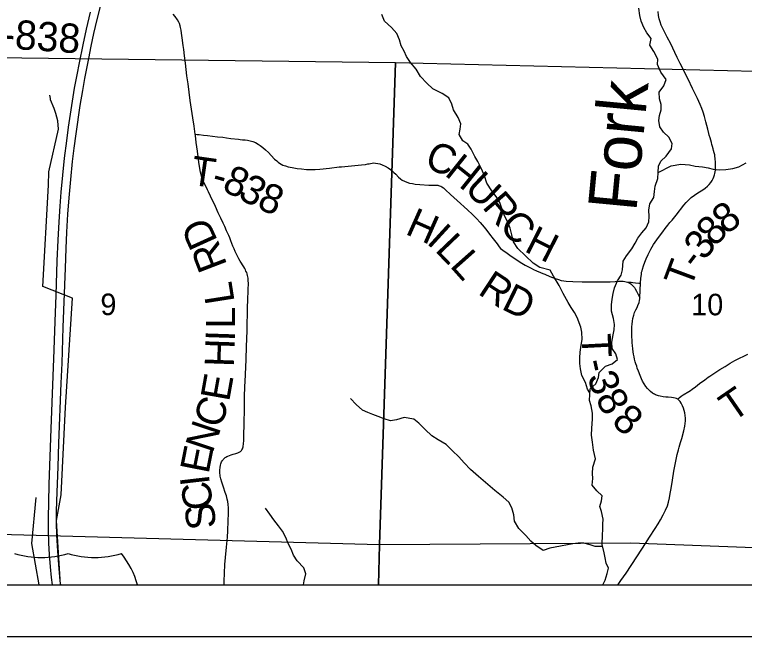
# Model space of a CAD drawing. Extents: x -14196 to 143, y -6096 to 28.
# Drawn here: x 60.591 to 62.009, y 16.799 to 18.007 of the extents above; entities that cross this region are included whole.
import ezdxf

# ---------------------------------------------------------------- set-up
doc = ezdxf.new("R2010")
doc.units = 0
for name, color, linetype in [('GM_X_Corporation', 7, 'Continuous'), ('GM_X_Interstate_Route', 7, 'Continuous'), ('GM_X_Minor_River', 7, 'Continuous'), ('GM_X_Minor_River_Text', 7, 'Continuous'), ('GM_X_Section_Text', 7, 'Continuous'), ('GM_X_Township_Road', 7, 'Continuous'), ('GM_X_Township_Road_Text', 7, 'Continuous'), ('GM_X_Unincorporated', 7, 'Continuous'), ('SH_Data', 7, 'Continuous')]:
    doc.layers.add(name, color=color, linetype=linetype)

msp = doc.modelspace()

# ---------------------------------------------------------------- linework, layer by layer
at = {"layer": 'GM_X_Corporation'}
for points in [[(58.1028, 16.8985), (62.3117, 16.8985), (62.3309, 17.2239), (62.3347, 17.3291), (62.3753, 18.4575)], [(58.1028, 16.8985), (64.9028, 16.8985)]]:
    msp.add_lwpolyline(points, dxfattribs=at)
for points in [[(61.3312, 17.9144), (61.3, 16.9769), (60.2268, 17.0055), (60.2411, 17.9277)], [(62.3528, 17.8898), (62.3495, 17.8363), (62.3192, 16.9598), (61.7888, 16.9797), (61.3, 16.9769), (61.3312, 17.9144)], [(60.2234, 16.8985), (61.2982, 16.8985), (61.3, 16.9769), (60.2268, 17.0055)], [(61.2982, 16.8985), (62.3171, 16.8985), (62.3192, 16.9598), (61.7888, 16.9797), (61.3, 16.9769)]]:
    msp.add_lwpolyline(points, close=True, dxfattribs=at)
at = {"layer": 'GM_X_Interstate_Route'}
for points in [[(60.6809, 16.8985), (60.6799, 16.9067), (60.6776, 16.9302), (60.6756, 16.955), (60.6744, 16.9748), (60.6734, 16.9959), (60.6729, 17.0183), (60.6729, 17.0407), (60.6734, 17.0624), (60.6758, 17.1282), (60.6773, 17.1742), (60.6819, 17.2909), (60.6833, 17.33), (60.6857, 17.3995), (60.6898, 17.5143), (60.6911, 17.5528), (60.6925, 17.5845), (60.6946, 17.6192), (60.697, 17.6514), (60.7002, 17.6867), (60.7039, 17.7219), (60.707, 17.7478), (60.7107, 17.7755), (60.7189, 17.8308), (60.7236, 17.8597), (60.7279, 17.8835), (60.7354, 17.9219), (60.7402, 17.9463), (60.7454, 17.9706), (60.7518, 17.9978), (60.7581, 18.0232)], [(60.6646, 16.8985), (60.6629, 16.9131), (60.6609, 16.9341), (60.6591, 16.9576), (60.6579, 16.9799), (60.6572, 17.0047), (60.657, 17.0296), (60.6574, 17.0587), (60.6583, 17.0947), (60.6625, 17.2021), (60.6679, 17.3554), (60.6701, 17.4106), (60.6719, 17.4621), (60.6742, 17.5286), (60.6758, 17.5689), (60.6777, 17.6048), (60.6796, 17.6352), (60.6817, 17.6624), (60.6848, 17.6952), (60.6884, 17.7285), (60.6925, 17.7618), (60.6961, 17.7889), (60.7011, 17.822), (60.7079, 17.8643), (60.7126, 17.8906), (60.7171, 17.9137), (60.7243, 17.9484), (60.7311, 17.9793), (60.7389, 18.0125)]]:
    msp.add_lwpolyline(points, dxfattribs=at)
at = {"layer": 'GM_X_Minor_River'}
for points in [[(61.8528, 17.869), (61.8573, 17.8815), (61.8469, 17.8955), (61.8404, 17.9102), (61.841, 17.9208), (61.8329, 17.9359), (61.8253, 17.948), (61.8282, 17.9613), (61.8194, 17.9722), (61.8136, 17.9824), (61.8086, 17.9949), (61.8062, 18.0058), (61.8042, 18.0202)], [(61.7088, 17.272), (61.7044, 17.2795), (61.7005, 17.292), (61.6935, 17.3059), (61.6908, 17.3188), (61.6892, 17.3294), (61.6891, 17.3403), (61.6901, 17.3513), (61.6923, 17.3646), (61.6941, 17.3756), (61.6932, 17.3903), (61.6912, 17.3998), (61.6839, 17.4183), (61.6789, 17.4281), (61.6727, 17.4379), (61.667, 17.4477), (61.657, 17.465), (61.6493, 17.4809), (61.6385, 17.499), (61.632, 17.5103), (61.6119, 17.5158), (61.5986, 17.5244), (61.5688, 17.553), (61.5603, 17.5658), (61.5572, 17.5794), (61.5541, 17.5923), (61.549, 17.6051), (61.5433, 17.6164), (61.5378, 17.6308), (61.534, 17.6421), (61.5267, 17.6538), (61.5182, 17.6647), (61.509, 17.6798), (61.5044, 17.6938), (61.4986, 17.7074), (61.4909, 17.7221), (61.4851, 17.7319), (61.4782, 17.7459), (61.472, 17.7557), (61.4618, 17.762), (61.4549, 17.7745), (61.457, 17.7847), (61.4581, 17.7953), (61.4527, 17.8074), (61.4442, 17.8221), (61.4404, 17.8335), (61.435, 17.8456), (61.422, 17.8542), (61.4038, 17.8631), (61.3919, 17.8744), (61.3801, 17.8872), (61.3713, 17.9012), (61.3605, 17.9144), (61.3529, 17.9257), (61.3479, 17.9362), (61.3421, 17.9468), (61.339, 17.9582), (61.334, 17.971), (61.3233, 17.9823), (61.3099, 17.9947), (61.3049, 18.0076)], [(61.7344, 16.8985), (61.7386, 16.9076), (61.7422, 16.9209), (61.7452, 16.9311), (61.7406, 16.9409), (61.7389, 16.9515), (61.7366, 16.9613), (61.733, 16.9775), (61.7333, 16.996), (61.7339, 17.0066), (61.7342, 17.0168), (61.7345, 17.0267), (61.7314, 17.0414), (61.7283, 17.0512), (61.7316, 17.0622), (61.733, 17.0721), (61.7227, 17.0814), (61.7135, 17.0927), (61.7149, 17.1056), (61.7137, 17.1154), (61.7147, 17.1279), (61.7199, 17.1438), (61.716, 17.1604), (61.7139, 17.1763), (61.7123, 17.1899), (61.713, 17.2035), (61.7143, 17.2206), (61.7138, 17.2327), (61.7111, 17.2467), (61.7083, 17.2572), (61.7086, 17.269), (61.7093, 17.2799), (61.7202, 17.2899), (61.7258, 17.3016), (61.7272, 17.3119), (61.7392, 17.3237), (61.752, 17.3283), (61.7626, 17.3371), (61.7591, 17.348), (61.7525, 17.3582), (61.7513, 17.3707), (61.7542, 17.3851), (61.7564, 17.3949), (61.7567, 17.4052), (61.7547, 17.4169), (61.7512, 17.4312), (61.7511, 17.4434), (61.7525, 17.4543), (61.7543, 17.4653), (61.7569, 17.476), (61.7624, 17.4896), (61.7695, 17.5007), (61.7725, 17.5113), (61.7738, 17.5283), (61.7798, 17.5386), (61.7907, 17.5523), (61.7967, 17.5629), (61.8019, 17.5728), (61.8101, 17.5831), (61.818, 17.5926), (61.8236, 17.6048), (61.8242, 17.615), (61.8234, 17.6275), (61.8252, 17.6396), (61.833, 17.6522), (61.8344, 17.6636), (61.8355, 17.6738), (61.8407, 17.6886), (61.8417, 17.7003), (61.8424, 17.7129), (61.8468, 17.7224), (61.857, 17.7323), (61.8678, 17.7467), (61.8685, 17.757), (61.8623, 17.7691), (61.8517, 17.7792), (61.8448, 17.7894), (61.8431, 17.8015), (61.8442, 17.8113), (61.8471, 17.8224), (61.8474, 17.8326), (61.8439, 17.8436), (61.8438, 17.8564), (61.8528, 17.869)], [(60.6806, 16.8985), (60.6727, 17.0238), (60.6814, 17.0738), (60.6898, 17.2445), (60.704, 17.4559), (60.6462, 17.479), (60.6571, 17.6756), (60.6576, 17.7021), (60.6766, 17.7845), (60.675, 17.8011), (60.6711, 17.8151), (60.668, 17.8249), (60.661, 17.8416), (60.661, 17.8446), (60.6594, 17.851)], [(61.8417, 17.7003), (61.867, 17.7134), (61.8855, 17.7169), (61.9022, 17.7156), (61.9132, 17.7126), (61.928, 17.7116), (61.9386, 17.7098), (61.9484, 17.7072), (61.9598, 17.7057), (61.9731, 17.7066), (61.9867, 17.7082), (61.9984, 17.7113), (62.0127, 17.719)], [(61.734, 16.9731), (61.7191, 16.9736), (61.7092, 16.9766), (61.6971, 16.9799), (61.6861, 16.9798), (61.6759, 16.9786), (61.6653, 16.9766), (61.652, 16.9743), (61.6415, 16.9723), (61.6312, 16.9699), (61.6184, 16.9653), (61.6039, 16.9754), (61.5944, 16.984), (61.5845, 16.9946), (61.5711, 17.0085), (61.5626, 17.0224), (61.561, 17.0349), (61.5571, 17.0484), (61.5513, 17.0594), (61.5407, 17.0691), (61.5243, 17.0823), (61.5063, 17.0976), (61.4922, 17.1093), (61.477, 17.1231), (61.4644, 17.1363), (61.454, 17.1476), (61.4418, 17.1596), (61.43, 17.1716), (61.4144, 17.1809), (61.4018, 17.1888), (61.3888, 17.2008), (61.3766, 17.2132), (61.3667, 17.2207), (61.3481, 17.224), (61.3334, 17.2197), (61.3213, 17.2177), (61.3091, 17.2214), (61.2974, 17.2263), (61.2871, 17.23), (61.2772, 17.2341), (61.267, 17.2385), (61.2548, 17.2494), (61.2441, 17.2611)], [(60.6392, 16.8985), (60.625, 16.9795), (60.633, 17.0689)], [(61.1526, 16.8985), (61.1535, 16.9063), (61.1568, 16.9199), (61.1533, 16.932), (61.1403, 16.9455), (61.133, 16.9568), (61.1284, 16.9681), (61.1226, 16.9791), (61.118, 16.9911), (61.1114, 17.0032), (61.1038, 17.0137), (61.0946, 17.0254), (61.0869, 17.0359), (61.0789, 17.048)]]:
    msp.add_lwpolyline(points, dxfattribs=at)
at = {"layer": 'GM_X_Township_Road'}
for points in [[(60.9421, 17.7747), (60.9398, 17.7905), (60.9373, 17.8065), (60.9326, 17.8403), (60.9282, 17.8729), (60.9261, 17.8887), (60.9233, 17.9131), (60.9216, 17.9275), (60.9201, 17.9393), (60.9189, 17.9474), (60.9168, 17.9621), (60.9156, 17.9712), (60.9148, 17.9775), (60.9136, 17.9825), (60.9132, 17.9854), (60.9119, 17.9899), (60.9105, 17.9929), (60.9075, 17.9976), (60.9032, 18.0035), (60.899, 18.0083)], [(61.9518, 17.6988), (61.9523, 17.7015), (61.9527, 17.7053), (61.9529, 17.7095), (61.953, 17.7126), (61.9531, 17.7154), (61.9531, 17.7182), (61.9529, 17.7222), (61.9526, 17.725), (61.9524, 17.7282), (61.9519, 17.7316), (61.9514, 17.735), (61.9505, 17.739), (61.9494, 17.7431), (61.9483, 17.7468), (61.947, 17.7511), (61.946, 17.7549), (61.945, 17.7586), (61.9424, 17.7678), (61.941, 17.773), (61.9402, 17.7765), (61.9379, 17.785), (61.9344, 17.7987), (61.9316, 17.8095), (61.9293, 17.8177), (61.9266, 17.8249), (61.9233, 17.8327), (61.9178, 17.8442), (61.9085, 17.864), (61.9002, 17.8817), (61.8845, 17.9127), (61.8786, 17.9243), (61.8739, 17.9338), (61.8659, 17.9505), (61.8592, 17.9635), (61.8536, 17.974), (61.8505, 17.9805), (61.8476, 17.9868), (61.8452, 17.9933), (61.8437, 17.9993), (61.8425, 18.0055), (61.8418, 18.0137)], [(60.9981, 16.8985), (60.9984, 16.9058), (60.999, 16.9214), (60.9999, 16.9381), (61.0011, 16.9517), (61.0029, 16.972), (61.0047, 16.9918), (61.0054, 17.0035), (61.0058, 17.0116), (61.006, 17.0153), (61.0063, 17.0209), (61.0064, 17.0283), (61.0065, 17.0326), (61.0066, 17.0389), (61.0065, 17.0487), (61.0062, 17.0549), (61.0054, 17.0606), (61.0045, 17.0654), (61.0026, 17.0718), (61.0005, 17.0783), (60.9969, 17.0887), (60.9938, 17.0982), (60.992, 17.1048), (60.9909, 17.11), (60.9904, 17.1127), (60.9902, 17.1153), (60.99, 17.1189), (60.9902, 17.122), (60.9905, 17.1267), (60.9913, 17.1312), (60.9922, 17.1343), (60.9927, 17.1363), (60.9934, 17.138), (60.9944, 17.1398), (60.9955, 17.1413), (60.9967, 17.1428), (60.9978, 17.1441), (60.9992, 17.1454), (61.0003, 17.1463), (61.0014, 17.147), (61.0037, 17.1482), (61.0056, 17.1491), (61.0089, 17.1504), (61.0122, 17.1515), (61.016, 17.1526), (61.0212, 17.154), (61.0251, 17.1554), (61.0278, 17.1566), (61.0299, 17.1581), (61.0318, 17.1599), (61.0329, 17.1613), (61.0338, 17.163), (61.0347, 17.1652), (61.0352, 17.1668), (61.0356, 17.1689), (61.036, 17.1714), (61.0366, 17.1807), (61.0369, 17.1923), (61.0369, 17.1964), (61.037, 17.2048), (61.0371, 17.2128), (61.0373, 17.2197), (61.0377, 17.2336), (61.0379, 17.2414), (61.0379, 17.2479), (61.0378, 17.2537), (61.0379, 17.2633), (61.038, 17.27), (61.0384, 17.2784), (61.0386, 17.2847), (61.039, 17.2943), (61.0405, 17.3222), (61.0412, 17.3371), (61.0419, 17.362), (61.0428, 17.3924), (61.0431, 17.4073), (61.0434, 17.4247), (61.0437, 17.4396), (61.0441, 17.4514), (61.045, 17.4725), (61.0454, 17.4855), (61.0453, 17.4898), (61.045, 17.4948), (61.0445, 17.4978), (61.044, 17.5003), (61.0432, 17.5032), (61.0421, 17.506), (61.0407, 17.5088), (61.0396, 17.511), (61.0382, 17.5137), (61.0363, 17.5171), (61.0342, 17.5209), (61.0322, 17.5242), (61.0297, 17.5281), (61.0271, 17.5329), (61.0251, 17.5367), (61.0199, 17.5467), (61.0177, 17.5518), (61.0155, 17.557), (61.0134, 17.5627), (61.0115, 17.5675), (61.0093, 17.5734), (61.0072, 17.5778), (61.0055, 17.5817), (61.003, 17.5873), (60.9995, 17.5952), (60.9965, 17.6018), (60.9918, 17.6118), (60.987, 17.6219), (60.9813, 17.6343), (60.9719, 17.6544), (60.9679, 17.6627), (60.966, 17.6666), (60.9599, 17.679), (60.9572, 17.6854), (60.9552, 17.6906), (60.9535, 17.6966), (60.9523, 17.7014), (60.9511, 17.7081), (60.9494, 17.7204), (60.9464, 17.7419), (60.9441, 17.7591), (60.9424, 17.7727), (60.9421, 17.7747)], [(60.9421, 17.7747), (60.9428, 17.7747), (60.946, 17.7746), (60.9489, 17.7744), (60.95, 17.7743), (60.9579, 17.7733), (60.9659, 17.7723), (60.9758, 17.7711), (60.9857, 17.77), (60.9955, 17.7689), (61.0029, 17.7679), (61.0115, 17.7668), (61.0263, 17.7652), (61.0293, 17.7648), (61.0343, 17.7643), (61.0392, 17.7639), (61.0436, 17.7632), (61.0489, 17.7621), (61.0543, 17.7605), (61.0595, 17.7585), (61.0644, 17.7558), (61.0686, 17.7531), (61.0735, 17.7493), (61.079, 17.7443), (61.0843, 17.7391), (61.0899, 17.7334), (61.0963, 17.7267), (61.1004, 17.723), (61.1034, 17.7205), (61.106, 17.7186), (61.1091, 17.7166), (61.1125, 17.715), (61.1176, 17.7133), (61.1229, 17.7117), (61.1308, 17.7099), (61.14, 17.7084), (61.1487, 17.7073), (61.1586, 17.7066), (61.1679, 17.7064), (61.1753, 17.7065), (61.184, 17.7071), (61.2032, 17.7092), (61.2217, 17.7113), (61.2266, 17.7118), (61.2655, 17.7157), (61.2731, 17.7163), (61.2776, 17.7171), (61.2801, 17.7176), (61.2828, 17.7183), (61.2856, 17.7189), (61.2882, 17.7191), (61.2925, 17.7189), (61.2967, 17.7182), (61.3009, 17.7171), (61.3055, 17.7154), (61.311, 17.7127), (61.3169, 17.7093), (61.3215, 17.7063), (61.3249, 17.7037), (61.3282, 17.7008), (61.3316, 17.6973), (61.3371, 17.6915), (61.3408, 17.6882), (61.3444, 17.6858), (61.3487, 17.6835), (61.3533, 17.6816), (61.3586, 17.68), (61.3641, 17.6788), (61.3696, 17.6779), (61.3788, 17.6771), (61.3962, 17.6761), (61.4115, 17.6759), (61.4134, 17.6757), (61.4151, 17.6754), (61.417, 17.6747), (61.4191, 17.6738), (61.4214, 17.6726), (61.4242, 17.6705), (61.4283, 17.6668), (61.4381, 17.6574), (61.451, 17.6458), (61.4709, 17.6282), (61.4809, 17.6189), (61.4888, 17.611), (61.4959, 17.6033), (61.4999, 17.5985), (61.5065, 17.5903), (61.514, 17.5805), (61.5212, 17.5712), (61.526, 17.565), (61.5286, 17.5615), (61.5326, 17.5561), (61.5355, 17.553), (61.5397, 17.5495), (61.5481, 17.5435), (61.5561, 17.5378), (61.5649, 17.5319), (61.5737, 17.5262), (61.5832, 17.5204), (61.5909, 17.5163), (61.5947, 17.5143), (61.5992, 17.5122), (61.6055, 17.5093), (61.6127, 17.5061), (61.6173, 17.5042), (61.6213, 17.5025), (61.631, 17.4985), (61.6415, 17.4944), (61.6479, 17.4922), (61.6533, 17.4908), (61.6582, 17.4898), (61.6631, 17.4892), (61.6755, 17.4885), (61.6942, 17.4881), (61.7195, 17.4876), (61.73, 17.4877), (61.74, 17.4879), (61.7486, 17.4882), (61.7579, 17.4888), (61.766, 17.4895), (61.7703, 17.4895), (61.7739, 17.4892), (61.7768, 17.4888), (61.7795, 17.4881), (61.782, 17.4872), (61.7831, 17.4868)], [(61.807, 17.4853), (61.807, 17.486), (61.8079, 17.4947), (61.809, 17.503), (61.8095, 17.5064), (61.8102, 17.5095), (61.8112, 17.5128), (61.8132, 17.5188), (61.8157, 17.5259), (61.8186, 17.5324), (61.8221, 17.5408), (61.8275, 17.5513), (61.8328, 17.5605), (61.8388, 17.5693), (61.8445, 17.5768), (61.8504, 17.5849), (61.8554, 17.5914), (61.8605, 17.5979), (61.8645, 17.603), (61.8689, 17.6081), (61.8765, 17.6176), (61.8913, 17.6367), (61.8962, 17.6424), (61.9009, 17.6473), (61.906, 17.6518), (61.9119, 17.6564), (61.9186, 17.6609), (61.9286, 17.6671), (61.9331, 17.6703), (61.9374, 17.6738), (61.9409, 17.6773), (61.944, 17.6812), (61.9464, 17.6848), (61.9485, 17.6886), (61.9499, 17.6921), (61.9512, 17.6962), (61.9518, 17.6988)], [(61.7831, 17.4868), (61.7839, 17.4872), (61.7852, 17.4875), (61.7861, 17.4875), (61.7889, 17.4872), (61.7924, 17.4868), (61.7977, 17.4861), (61.8038, 17.4856), (61.807, 17.4853)], [(61.7831, 17.4868), (61.7843, 17.4863), (61.7865, 17.4851), (61.7883, 17.4838), (61.79, 17.4825), (61.7912, 17.4812), (61.7927, 17.4798), (61.7942, 17.478), (61.7954, 17.4766), (61.7968, 17.4746), (61.7997, 17.4699), (61.8058, 17.4571)], [(61.8058, 17.4571), (61.8063, 17.4716), (61.807, 17.4853)], [(61.8799, 17.2595), (61.8774, 17.2608), (61.8744, 17.2618), (61.8715, 17.2624), (61.8677, 17.2629), (61.8613, 17.2635), (61.8568, 17.264), (61.8511, 17.2645), (61.8458, 17.2654), (61.842, 17.2663), (61.8381, 17.2676), (61.8361, 17.2683), (61.8343, 17.2693), (61.8325, 17.2702), (61.8303, 17.2715), (61.8269, 17.2744), (61.8238, 17.2771), (61.8209, 17.2803), (61.8174, 17.2847), (61.8143, 17.2893), (61.8113, 17.2948), (61.8094, 17.2992), (61.8067, 17.3055), (61.8032, 17.3144), (61.8011, 17.3201), (61.8, 17.3237), (61.7984, 17.3284), (61.7971, 17.3326), (61.7958, 17.3377), (61.7947, 17.3424), (61.7938, 17.3472), (61.7932, 17.3521), (61.7923, 17.3574), (61.7916, 17.3639), (61.7912, 17.3693), (61.7909, 17.3757), (61.7906, 17.38), (61.7905, 17.3812), (61.7904, 17.3855), (61.7904, 17.388), (61.7902, 17.3936), (61.7904, 17.3972), (61.7905, 17.4003), (61.7909, 17.4059), (61.7916, 17.4114), (61.7924, 17.4169), (61.7941, 17.4228), (61.7959, 17.4281), (61.7984, 17.4337), (61.8005, 17.4382), (61.8023, 17.4422), (61.8044, 17.4477), (61.8053, 17.4516), (61.8057, 17.4547), (61.8058, 17.4571)], [(61.8799, 17.2595), (61.8826, 17.2627), (61.8861, 17.2655), (61.8899, 17.2681), (61.901, 17.2745), (61.9046, 17.2767), (61.9079, 17.2792), (61.9142, 17.284), (61.9218, 17.2901), (61.932, 17.2977), (61.9387, 17.3024), (61.9422, 17.3046), (61.9516, 17.311), (61.9617, 17.3176), (61.9716, 17.3236), (61.9816, 17.3295), (61.9907, 17.3347), (61.9994, 17.3393), (62.0083, 17.3437), (62.0157, 17.347)], [(61.7627, 16.8985), (61.7637, 16.8997), (61.7693, 16.9072), (61.7793, 16.9217), (61.8001, 16.9533), (61.8098, 16.9684), (61.8171, 16.9795), (61.8249, 16.9915), (61.8357, 17.0081), (61.8416, 17.0173), (61.8462, 17.0252), (61.8513, 17.0352), (61.8558, 17.044), (61.8596, 17.0525), (61.8617, 17.0595), (61.8633, 17.068), (61.8649, 17.0765), (61.8669, 17.0864), (61.8692, 17.1025), (61.8721, 17.1199), (61.8786, 17.1519), (61.8797, 17.157), (61.8809, 17.1614), (61.8827, 17.1666), (61.8852, 17.1756), (61.8877, 17.1834), (61.8915, 17.198), (61.8932, 17.2072), (61.8942, 17.2127), (61.8946, 17.2176), (61.8946, 17.2226), (61.8942, 17.2281), (61.8934, 17.2334), (61.8922, 17.2376), (61.8907, 17.2424), (61.8888, 17.247), (61.8861, 17.252), (61.8841, 17.255), (61.8818, 17.2576), (61.8799, 17.2595)]]:
    msp.add_lwpolyline(points, dxfattribs=at)
at = {"layer": 'GM_X_Unincorporated'}
msp.add_line((60.5598, 16.8985), (60.8301, 16.8985), dxfattribs=at)
for centre, start, end in [((60.6431, 17.1296), 253.0091, 286.9909), ((60.7469, 17.1296), 253.0091, 286.9909), ((60.6595, 16.8496), 15.9812, 38.331)]:
    msp.add_arc(centre, 0.1776, start, end, dxfattribs=at)
at = {"layer": 'SH_Data'}
for p, q in [((58.1028, 16.8985), (64.9028, 16.8985)), ((58.0028, 16.7985), (65.0028, 16.7985))]:
    msp.add_line(p, q, dxfattribs=at)

# ---------------------------------------------------------------- texts
at = {"layer": 'GM_X_Minor_River_Text'}
msp.add_text('Fork', height=0.09452, rotation=84.5536, dxfattribs=at).set_placement((61.799, 17.6229))
at = {"layer": 'GM_X_Section_Text'}
for s, height, p in [('9', 0.0419, (60.7579, 17.4232)), ('10', 0.04186, (61.9058, 17.4228))]:
    msp.add_text(s, height=height, rotation=0, dxfattribs=at).set_placement(p)
at = {"layer": 'GM_X_Township_Road_Text'}
for s, height, rotation, p in [('T-838', 0.05682, 356.0584, (60.519, 17.9456)), ('C', 0.0568, 338.1899, (61.3851, 17.7115)), ('T', 0.0568, 351.8038, (60.9314, 17.677)), ('H', 0.0568, 321.4767, (61.4247, 17.6964)), ('8', 0.0568, 335.842, (60.9919, 17.6659)), ('U', 0.0568, 316.7157, (61.4629, 17.6661)), ('-', 0.0568, 344.5778, (60.9716, 17.6713)), ('3', 0.0568, 330.4384, (61.0226, 17.6522)), ('8', 0.0568, 337.2676, (61.0597, 17.6317)), ('R', 0.0568, 310.3973, (61.4981, 17.633)), ('8', 0.0568, 36.6617, (61.9734, 17.5783)), ('H', 0.0568, 336.026, (61.3481, 17.5817)), ('C', 0.0568, 313.0999, (61.5303, 17.5952)), ('8', 0.0568, 48.111, (61.9522, 17.5542)), ('D', 0.0568, 114.4356, (60.9866, 17.5677)), ('I', 0.0568, 317.5509, (61.3898, 17.564)), ('L', 0.0568, 313.7332, (61.4063, 17.5489)), ('H', 0.0568, 333.1247, (61.5794, 17.5482)), ('3', 0.0568, 52.2651, (61.9315, 17.5274)), ('R', 0.0568, 110.9967, (61.0048, 17.5207)), ('L', 0.0568, 311.5645, (61.4353, 17.5186)), ('-', 0.0568, 53.102, (61.9176, 17.5089)), ('T', 0.0568, 69.4585, (61.9047, 17.4729)), ('R', 0.0568, 326.6866, (61.4893, 17.4654)), ('L', 0.0568, 98.9958, (61.0189, 17.4492)), ('D', 0.0568, 334.0139, (61.535, 17.4359)), ('L', 0.0568, 90.025, (61.0197, 17.397)), ('I', 0.0568, 88.1666, (61.0189, 17.3717)), ('T', 0.0568, 272.9369, (61.6926, 17.3857)), ('H', 0.0568, 88.0502, (61.0172, 17.3216)), ('-', 0.0568, 282.6453, (61.6962, 17.3329)), ('3', 0.0568, 288.9875, (61.7032, 17.3035)), ('E', 0.0568, 79.8814, (61.0079, 17.2535)), ('T', 0.0568, 34.5697, (61.986, 17.214)), ('8', 0.0568, 297.9339, (61.7185, 17.2615)), ('C', 0.0568, 72.2684, (60.9918, 17.201)), ('8', 0.0568, 318.8027, (61.7488, 17.213)), ('N', 0.0568, 71.5339, (60.9757, 17.1529)), ('E', 0.0568, 78.8254, (60.9679, 17.113)), ('I', 0.0568, 96.6574, (60.9708, 17.0945)), ('C', 0.0568, 99.0221, (60.978, 17.049)), ('S', 0.0568, 99.2241, (60.9842, 17.0112))]:
    msp.add_text(s, height=height, rotation=rotation, dxfattribs=at).set_placement(p)

doc.saveas('drawing.dxf')
